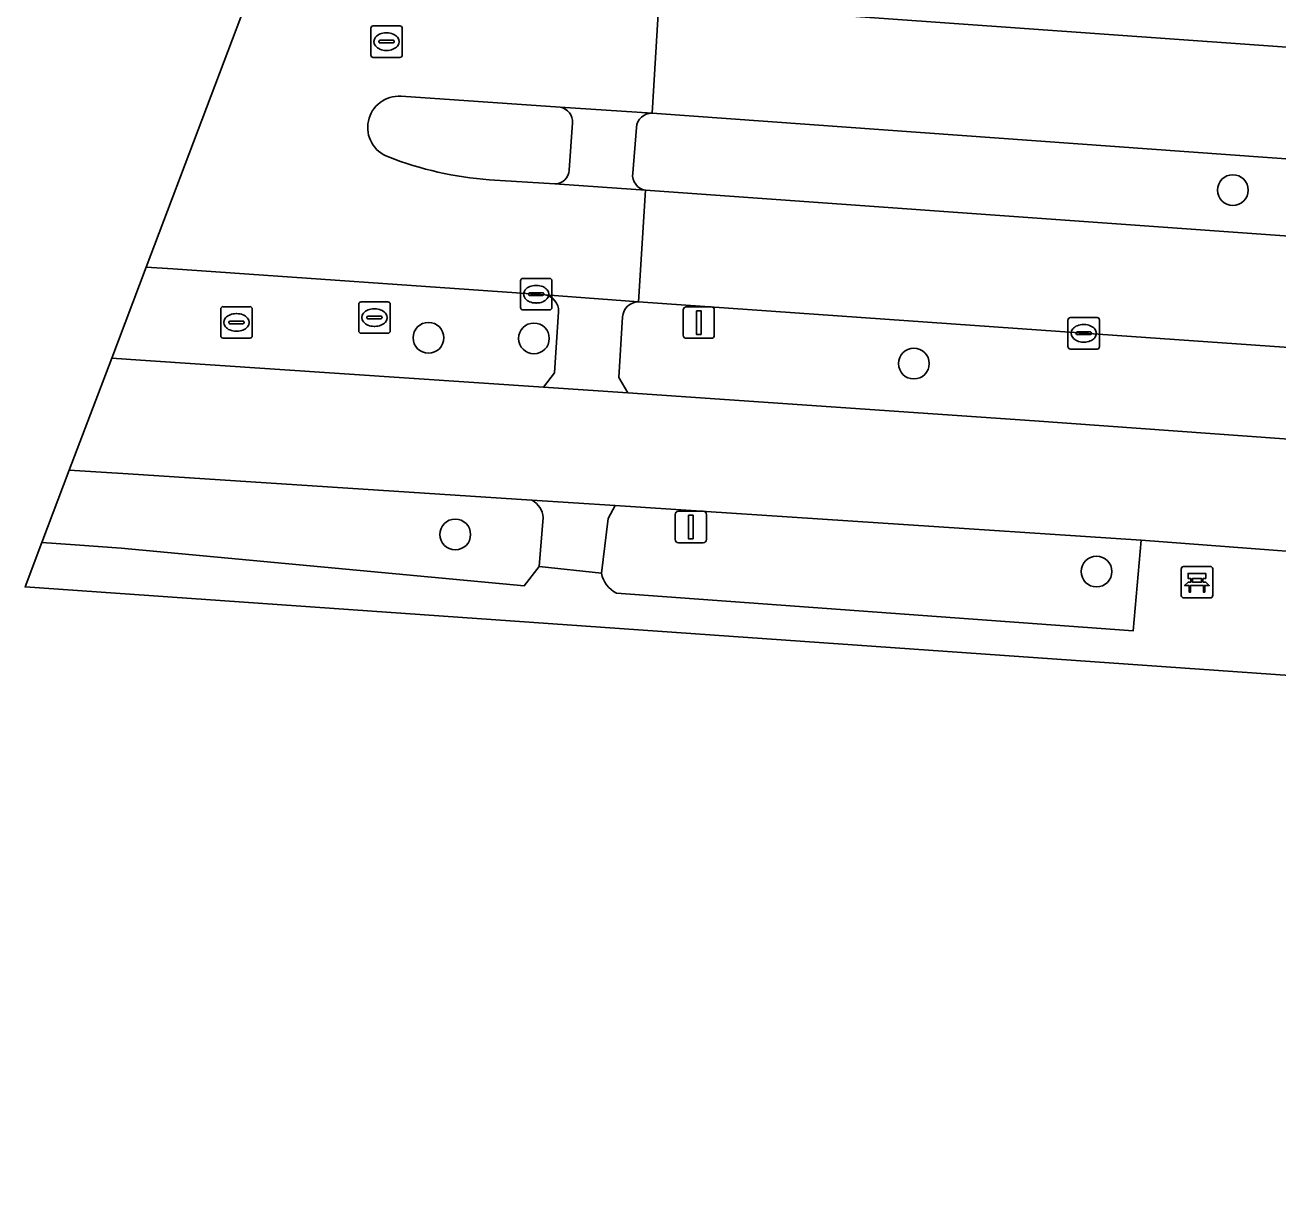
# Model space of a CAD drawing. Extents: x 155887 to 156869, y 383880 to 384678.
# Drawn here: x 155887.48 to 155927.32, y 383967.37 to 384004.29 of the extents above; entities that cross this region are included whole.
import ezdxf

# ---------------------------------------------------------------- set-up
doc = ezdxf.new("R2010")
doc.units = 0
for name, color, linetype in [('IMGEO_Bank', 7, 'Continuous'), ('IMGEO_Berm_groen', 7, 'Continuous'), ('IMGEO_Boom', 7, 'Continuous'), ('IMGEO_Fietspad_gesloten', 7, 'Continuous'), ('IMGEO_Kolk', 7, 'Continuous'), ('IMGEO_Lichtmast', 7, 'Continuous'), ('IMGEO_Rijbaan_lokaal_gesloten', 7, 'Continuous'), ('IMGEO_Rioolput', 7, 'Continuous'), ('IMGEO_Verkeerseiland_open', 7, 'Continuous'), ('IMGEO_Voetpad_gesloten', 7, 'Continuous'), ('IMGEO_Voetpad_open', 7, 'Continuous')]:
    doc.layers.add(name, color=color, linetype=linetype)

msp = doc.modelspace()

# ---------------------------------------------------------------- linework, layer by layer
at = {"layer": 'IMGEO_Bank'}
for p, q in [((155924.243, 383986.15), (155924.243, 383986.991)), ((155924.243, 383986.991), (155924.243, 383986.15)), ((155924.318, 383987.075), (155925.159, 383987.075)), ((155925.159, 383987.075), (155924.318, 383987.075)), ((155925.243, 383987), (155925.243, 383986.159)), ((155925.243, 383986.159), (155925.243, 383987)), ((155924.552, 383986.581), (155924.552, 383986.687)), ((155924.596, 383986.687), (155924.596, 383986.581)), ((155924.884, 383986.693), (155924.602, 383986.693)), ((155924.602, 383986.575), (155924.884, 383986.575)), ((155924.89, 383986.581), (155924.89, 383986.687)), ((155924.934, 383986.687), (155924.934, 383986.581)), ((155924.94, 383986.473), (155924.547, 383986.473)), ((155925.168, 383986.075), (155924.327, 383986.075)), ((155924.327, 383986.075), (155925.168, 383986.075))]:
    msp.add_line(p, q, dxfattribs=at)
for points in [[(155924.49, 383986.473), (155924.348, 383986.473), (155924.46, 383986.575), (155924.546, 383986.575)], [(155924.546, 383986.693), (155924.46, 383986.693), (155924.46, 383986.854), (155925.023, 383986.854), (155925.023, 383986.693), (155924.94, 383986.693)], [(155924.94, 383986.575), (155925.023, 383986.575), (155925.135, 383986.473), (155924.996, 383986.473)], [(155924.54, 383986.466), (155924.54, 383986.259), (155924.497, 383986.259), (155924.497, 383986.466)], [(155924.99, 383986.466), (155924.99, 383986.259), (155924.946, 383986.259), (155924.946, 383986.466)]]:
    msp.add_lwpolyline(points, dxfattribs=at)
for centre, radius, start, end in [((155924.321, 383986.997), 0.0779, 92.4484, 184.2845), ((155924.321, 383986.997), 0.0779, 92.4484, 184.2845), ((155925.165, 383986.997), 0.0779, 2.4484, 94.2845), ((155925.165, 383986.997), 0.0779, 2.4484, 94.2845), ((155924.545, 383986.686), 0.00671, 2.8957, 87.1043), ((155924.545, 383986.582), 0.00671, 272.8957, 357.1043), ((155924.602, 383986.686), 0.00671, 92.8957, 177.1043), ((155924.602, 383986.582), 0.00671, 182.8957, 267.1043), ((155924.884, 383986.686), 0.00671, 2.8957, 87.1043), ((155924.884, 383986.582), 0.00671, 272.8957, 357.1043), ((155924.941, 383986.686), 0.00671, 92.8957, 177.1043), ((155924.941, 383986.582), 0.00671, 182.8957, 267.1043), ((155924.321, 383986.153), 0.0779, 182.4484, 274.2845), ((155924.321, 383986.153), 0.0779, 182.4484, 274.2845), ((155924.49, 383986.466), 0.00671, 2.8957, 87.1043), ((155924.547, 383986.466), 0.00671, 92.8957, 177.1043), ((155924.939, 383986.466), 0.00671, 2.8957, 87.1043), ((155924.996, 383986.466), 0.00671, 92.8957, 177.1043), ((155925.165, 383986.153), 0.0779, 272.4484, 4.2845), ((155925.165, 383986.153), 0.0779, 272.4484, 4.2845)]:
    msp.add_arc(centre, radius, start, end, dxfattribs=at)
at = {"layer": 'IMGEO_Berm_groen'}
for points in [[(155907.635, 384005.008), (155959.209, 384001.347), (155965.204, 384001.136), (155969.229, 384001.128)], [(155928.159, 384000), (155907.415, 384001.489)], [(155906.917, 384001.04), (155906.8, 383999.579)], [(155907.21, 383999.047), (155976.91, 383994.065)], [(155904.012, 383995.714), (155892.177, 383996.538), (155891.328, 383996.597), (155890.232, 383993.702)], [(155945.563, 383992.793), (155921.143, 383994.492), (155906.98, 383995.491)], [(155890.232, 383993.702), (155891.152, 383993.64), (155903.966, 383992.776), (155904.308, 383993.228), (155904.443, 383995.178)], [(155906.476, 383995.014), (155906.356, 383993.087), (155906.644, 383992.599), (155919.582, 383991.709), (155968.087, 383988.212), (155976.521, 383987.628), (155976.627, 383989.748)], [(155903.597, 383989.182), (155890.756, 383990.023), (155889.893, 383990.079), (155888.884, 383990.14), (155888.014, 383987.841)], [(155922.967, 383987.915), (155906.24, 383989.01), (155906.017, 383988.598), (155905.805, 383986.859)], [(155888.014, 383987.841), (155889.074, 383987.763), (155890.529, 383987.655), (155903.35, 383986.46), (155903.828, 383987.069), (155903.955, 383988.627)], [(155906.284, 383986.228), (155922.716, 383985.033), (155922.967, 383987.915)]]:
    msp.add_lwpolyline(points, dxfattribs=at)
for centre, radius, start, end in [((155907.405, 384000.999), 0.49, 88.8343, 175.2417), ((155907.271, 383999.518), 0.475, 172.647, 262.5942), ((155903.921, 383995.199), 0.523, 357.6565, 79.9493), ((155906.985, 383994.981), 0.51, 90.5721, 176.2748), ((155903.268, 383988.577), 0.689, 4.1733, 61.4744), ((155906.686, 383987.031), 0.898, 191.0236, 243.3815)]:
    msp.add_arc(centre, radius, start, end, dxfattribs=at)
at = {"layer": 'IMGEO_Boom'}
for centre in [(155925.884, 383999.044), (155900.305, 383994.347), (155903.659, 383994.328), (155915.74, 383993.527), (155901.157, 383988.092), (155921.549, 383986.913)]:
    msp.add_circle(centre, 0.489, dxfattribs=at)
at = {"layer": 'IMGEO_Fietspad_gesloten'}
msp.add_lwpolyline([(155981.319, 383987.449), (155978.545, 383987.385), (155976.521, 383987.628), (155968.087, 383988.212), (155919.582, 383991.709), (155906.644, 383992.599), (155903.966, 383992.776), (155891.152, 383993.64), (155890.232, 383993.702), (155888.884, 383990.14), (155889.893, 383990.079), (155890.756, 383990.023), (155903.597, 383989.182), (155906.24, 383989.01), (155922.967, 383987.915), (155940.885, 383986.556), (155976.634, 383984.114), (155978.733, 383983.95), (155997.179, 383982.665), (155999.157, 383982.527), (155999.266, 383982.519), (155999.999, 383982.479), (156007.368, 383981.948)], dxfattribs=at)
at = {"layer": 'IMGEO_Kolk'}
for p, q in [((155903.231, 383995.308), (155903.231, 383996.16)), ((155903.306, 383996.234), (155904.158, 383996.234)), ((155904.232, 383996.16), (155904.232, 383995.308)), ((155903.49, 383995.728), (155903.49, 383995.74)), ((155903.928, 383995.691), (155903.53, 383995.691)), ((155903.533, 383995.777), (155903.931, 383995.777)), ((155903.719, 383996.014), (155903.744, 383996.014)), ((155903.974, 383995.74), (155903.974, 383995.728)), ((155903.742, 383995.454), (155903.717, 383995.454)), ((155904.158, 383995.234), (155903.306, 383995.234)), ((155920.642, 383994.064), (155920.642, 383994.916)), ((155920.717, 383994.99), (155921.569, 383994.99)), ((155921.643, 383994.916), (155921.643, 383994.064)), ((155920.901, 383994.484), (155920.901, 383994.496)), ((155920.944, 383994.533), (155921.342, 383994.533)), ((155921.13, 383994.77), (155921.155, 383994.77)), ((155921.385, 383994.496), (155921.385, 383994.484)), ((155921.339, 383994.447), (155920.941, 383994.447)), ((155921.153, 383994.21), (155921.128, 383994.21)), ((155921.569, 383993.99), (155920.717, 383993.99))]:
    msp.add_line(p, q, dxfattribs=at)
for points in [[(155903.231, 383995.308), (155903.231, 383996.16)], [(155903.306, 383996.234), (155904.158, 383996.234)], [(155904.232, 383996.16), (155904.232, 383995.308)], [(155904.158, 383995.234), (155903.306, 383995.234)], [(155920.642, 383994.064), (155920.642, 383994.916)], [(155920.717, 383994.99), (155921.569, 383994.99)], [(155921.643, 383994.916), (155921.643, 383994.064)], [(155921.569, 383993.99), (155920.717, 383993.99)]]:
    msp.add_lwpolyline(points, dxfattribs=at)
for centre, radius, start, end in [((155903.308, 383996.158), 0.0765, 91.552, 178.448), ((155903.308, 383996.158), 0.0765, 91.552, 178.448), ((155904.156, 383996.158), 0.0765, 1.552, 88.448), ((155904.156, 383996.158), 0.0765, 1.552, 88.448), ((155903.53, 383995.737), 0.0403, 85.8775, 175.7526), ((155903.527, 383995.727), 0.0366, 178.938, 274.7102), ((155903.931, 383995.734), 0.043, 264.8664, 352.4533), ((155903.935, 383995.739), 0.0386, 1.7309, 96.639), ((155903.308, 383995.31), 0.0765, 181.552, 268.448), ((155903.308, 383995.31), 0.0765, 181.552, 268.448), ((155904.156, 383995.31), 0.0765, 271.552, 358.448), ((155904.156, 383995.31), 0.0765, 271.552, 358.448), ((155920.719, 383994.914), 0.0765, 91.552, 178.448), ((155920.719, 383994.914), 0.0765, 91.552, 178.448), ((155921.567, 383994.914), 0.0765, 1.552, 88.448), ((155921.567, 383994.914), 0.0765, 1.552, 88.448), ((155920.941, 383994.493), 0.0403, 85.8775, 175.7526), ((155920.938, 383994.483), 0.0366, 178.938, 274.7102), ((155921.342, 383994.49), 0.043, 264.8664, 352.4533), ((155921.346, 383994.495), 0.0386, 1.7309, 96.639), ((155920.719, 383994.066), 0.0765, 181.552, 268.448), ((155920.719, 383994.066), 0.0765, 181.552, 268.448), ((155921.567, 383994.066), 0.0765, 271.552, 358.448), ((155921.567, 383994.066), 0.0765, 271.552, 358.448)]:
    msp.add_arc(centre, radius, start, end, dxfattribs=at)
for centre, major_axis, ratio, start_param, end_param in [((155903.718, 383995.734), (-0.387, 0.002), 0.722429, 4.712389, 7.853982), ((155903.743, 383995.734), (-0.39, 0.002), 0.717154, 1.570796, 4.712389), ((155921.129, 383994.49), (-0.387, 0.002), 0.722429, 4.712389, 7.853982), ((155921.154, 383994.49), (-0.39, 0.002), 0.717154, 1.570796, 4.712389)]:
    msp.add_ellipse(centre, major_axis=major_axis, ratio=ratio, start_param=start_param, end_param=end_param, dxfattribs=at)
at = {"layer": 'IMGEO_Lichtmast'}
for p, q in [((155908.504, 383995.332), (155909.294, 383995.332)), ((155909.294, 383995.332), (155908.504, 383995.332)), ((155908.404, 383994.432), (155908.404, 383995.232)), ((155908.404, 383995.232), (155908.404, 383994.432)), ((155909.394, 383995.232), (155909.394, 383994.432)), ((155909.394, 383994.432), (155909.394, 383995.232)), ((155909.294, 383994.332), (155908.504, 383994.332)), ((155908.504, 383994.332), (155909.294, 383994.332)), ((155908.152, 383987.929), (155908.152, 383988.729)), ((155908.152, 383988.729), (155908.152, 383987.929)), ((155908.252, 383988.829), (155909.042, 383988.829)), ((155909.042, 383988.829), (155908.252, 383988.829)), ((155909.142, 383988.729), (155909.142, 383987.929)), ((155909.142, 383987.929), (155909.142, 383988.729)), ((155909.042, 383987.829), (155908.252, 383987.829)), ((155908.252, 383987.829), (155909.042, 383987.829))]:
    msp.add_line(p, q, dxfattribs=at)
for points in [[(155908.824, 383995.207), (155908.974, 383995.207), (155908.974, 383994.457), (155908.824, 383994.457), (155908.824, 383995.207)], [(155908.572, 383988.704), (155908.722, 383988.704), (155908.722, 383987.954), (155908.572, 383987.954), (155908.572, 383988.704)]]:
    msp.add_lwpolyline(points, dxfattribs=at)
for centre, start, end in [((155908.504, 383995.232), 90, 180), ((155908.504, 383995.232), 90, 180), ((155909.294, 383995.232), 0, 90), ((155909.294, 383995.232), 360, 90), ((155908.504, 383994.432), 180, 270), ((155908.504, 383994.432), 180, 270), ((155909.294, 383994.432), 270, 0), ((155909.294, 383994.432), 270, 0), ((155908.252, 383988.729), 90, 180), ((155908.252, 383988.729), 90, 180), ((155909.042, 383988.729), 0, 90), ((155909.042, 383988.729), 360, 90), ((155908.252, 383987.929), 180, 270), ((155908.252, 383987.929), 180, 270), ((155909.042, 383987.929), 270, 0), ((155909.042, 383987.929), 270, 0)]:
    msp.add_arc(centre, 0.1, start, end, dxfattribs=at)
at = {"layer": 'IMGEO_Rijbaan_lokaal_gesloten'}
for points in [[(155900.707, 384011.839), (155897.084, 384011.803), (155891.328, 383996.597)], [(155899.432, 384002.029), (155904.493, 384001.682), (155907.415, 384001.489), (155907.635, 384005.008), (155907.234, 384005.051), (155906.418, 384005.242)], [(155969.229, 384001.128), (155965.204, 384001.136), (155959.209, 384001.347), (155907.635, 384005.008), (155907.415, 384001.489), (155928.159, 384000), (155977.146, 383996.601), (155977.274, 384001.075)], [(155891.328, 383996.597), (155892.177, 383996.538), (155904.012, 383995.714), (155906.98, 383995.491), (155907.21, 383999.047), (155904.323, 383999.239), (155902.239, 383999.374)]]:
    msp.add_lwpolyline(points, dxfattribs=at)
msp.add_lwpolyline([(155976.91, 383994.065), (155907.21, 383999.047), (155906.98, 383995.491), (155921.143, 383994.492), (155945.563, 383992.793), (155969.963, 383991.058), (155973.101, 383990.752), (155974.199, 383990.597), (155976.242, 383990.317), (155976.593, 383990.247)], close=True, dxfattribs=at)
for centre, radius, start, end in [((155899.368, 384001.036), 0.995, 86.2899, 250.2351), ((155903.035, 384010.356), 11.011, 248.6763, 265.8542)]:
    msp.add_arc(centre, radius, start, end, dxfattribs=at)
at = {"layer": 'IMGEO_Rioolput'}
for p, q in [((155898.471, 384003.34), (155898.471, 384004.192)), ((155898.546, 384004.266), (155899.398, 384004.266)), ((155898.959, 384004.046), (155898.984, 384004.046)), ((155899.472, 384004.192), (155899.472, 384003.34)), ((155898.73, 384003.76), (155898.73, 384003.772)), ((155899.168, 384003.723), (155898.77, 384003.723)), ((155898.773, 384003.809), (155899.171, 384003.809)), ((155899.214, 384003.772), (155899.214, 384003.76)), ((155899.398, 384003.266), (155898.546, 384003.266)), ((155898.982, 384003.486), (155898.957, 384003.486)), ((155893.7, 383994.411), (155893.7, 383995.263)), ((155893.775, 383995.337), (155894.627, 383995.337)), ((155894.701, 383995.263), (155894.701, 383994.411)), ((155898.088, 383994.564), (155898.088, 383995.416)), ((155898.163, 383995.49), (155899.015, 383995.49)), ((155898.576, 383995.27), (155898.601, 383995.27)), ((155899.089, 383995.416), (155899.089, 383994.564)), ((155894.002, 383994.88), (155894.4, 383994.88)), ((155894.188, 383995.117), (155894.213, 383995.117)), ((155898.347, 383994.984), (155898.347, 383994.996)), ((155898.785, 383994.947), (155898.387, 383994.947)), ((155898.39, 383995.033), (155898.788, 383995.033)), ((155898.831, 383994.996), (155898.831, 383994.984)), ((155893.959, 383994.831), (155893.959, 383994.843)), ((155894.397, 383994.794), (155893.999, 383994.794)), ((155894.211, 383994.557), (155894.186, 383994.557)), ((155894.443, 383994.843), (155894.443, 383994.831)), ((155899.015, 383994.49), (155898.163, 383994.49)), ((155898.599, 383994.71), (155898.574, 383994.71)), ((155894.627, 383994.337), (155893.775, 383994.337))]:
    msp.add_line(p, q, dxfattribs=at)
for points in [[(155898.471, 384003.34), (155898.471, 384004.192)], [(155898.546, 384004.266), (155899.398, 384004.266)], [(155899.472, 384004.192), (155899.472, 384003.34)], [(155899.398, 384003.266), (155898.546, 384003.266)], [(155893.7, 383994.411), (155893.7, 383995.263)], [(155893.775, 383995.337), (155894.627, 383995.337)], [(155894.701, 383995.263), (155894.701, 383994.411)], [(155898.088, 383994.564), (155898.088, 383995.416)], [(155898.163, 383995.49), (155899.015, 383995.49)], [(155899.089, 383995.416), (155899.089, 383994.564)], [(155899.015, 383994.49), (155898.163, 383994.49)], [(155894.627, 383994.337), (155893.775, 383994.337)]]:
    msp.add_lwpolyline(points, dxfattribs=at)
for centre, radius, start, end in [((155898.548, 384004.19), 0.0765, 91.552, 178.448), ((155898.548, 384004.19), 0.0765, 91.552, 178.448), ((155899.396, 384004.19), 0.0765, 1.552, 88.448), ((155899.396, 384004.19), 0.0765, 1.552, 88.448), ((155898.77, 384003.769), 0.0403, 85.8775, 175.7526), ((155898.767, 384003.759), 0.0366, 178.938, 274.7102), ((155899.171, 384003.766), 0.043, 264.8664, 352.4533), ((155899.175, 384003.771), 0.0386, 1.7309, 96.639), ((155898.548, 384003.342), 0.0765, 181.552, 268.448), ((155898.548, 384003.342), 0.0765, 181.552, 268.448), ((155899.396, 384003.342), 0.0765, 271.552, 358.448), ((155899.396, 384003.342), 0.0765, 271.552, 358.448), ((155893.777, 383995.261), 0.0765, 91.552, 178.448), ((155893.777, 383995.261), 0.0765, 91.552, 178.448), ((155894.625, 383995.261), 0.0765, 1.552, 88.448), ((155894.625, 383995.261), 0.0765, 1.552, 88.448), ((155898.165, 383995.414), 0.0765, 91.552, 178.448), ((155898.165, 383995.414), 0.0765, 91.552, 178.448), ((155899.013, 383995.414), 0.0765, 1.552, 88.448), ((155899.013, 383995.414), 0.0765, 1.552, 88.448), ((155893.999, 383994.84), 0.0403, 85.8775, 175.7526), ((155894.404, 383994.842), 0.0386, 1.7309, 96.639), ((155898.387, 383994.993), 0.0403, 85.8775, 175.7526), ((155898.384, 383994.983), 0.0366, 178.938, 274.7102), ((155898.788, 383994.99), 0.043, 264.8664, 352.4533), ((155898.792, 383994.995), 0.0386, 1.7309, 96.639), ((155893.996, 383994.83), 0.0366, 178.938, 274.7102), ((155894.4, 383994.837), 0.043, 264.8664, 352.4533), ((155898.165, 383994.566), 0.0765, 181.552, 268.448), ((155898.165, 383994.566), 0.0765, 181.552, 268.448), ((155899.013, 383994.566), 0.0765, 271.552, 358.448), ((155899.013, 383994.566), 0.0765, 271.552, 358.448), ((155893.777, 383994.413), 0.0765, 181.552, 268.448), ((155893.777, 383994.413), 0.0765, 181.552, 268.448), ((155894.625, 383994.413), 0.0765, 271.552, 358.448), ((155894.625, 383994.413), 0.0765, 271.552, 358.448)]:
    msp.add_arc(centre, radius, start, end, dxfattribs=at)
for centre, major_axis, ratio, start_param, end_param in [((155898.958, 384003.766), (-0.387, 0.002), 0.722429, 4.712389, 7.853982), ((155898.983, 384003.766), (-0.39, 0.002), 0.717154, 1.570796, 4.712389), ((155898.575, 383994.99), (-0.387, 0.002), 0.722429, 4.712389, 7.853982), ((155898.6, 383994.99), (-0.39, 0.002), 0.717154, 1.570796, 4.712389), ((155894.187, 383994.837), (-0.387, 0.002), 0.722429, 4.712389, 7.853982), ((155894.212, 383994.837), (-0.39, 0.002), 0.717154, 1.570796, 4.712389)]:
    msp.add_ellipse(centre, major_axis=major_axis, ratio=ratio, start_param=start_param, end_param=end_param, dxfattribs=at)
at = {"layer": 'IMGEO_Verkeerseiland_open'}
for points in [[(155904.493, 384001.682), (155899.432, 384002.029)], [(155904.779, 383999.682), (155904.886, 384001.181)], [(155902.239, 383999.374), (155904.323, 383999.239)]]:
    msp.add_lwpolyline(points, dxfattribs=at)
for centre, radius, start, end in [((155899.368, 384001.036), 0.995, 86.2899, 250.2351), ((155904.408, 384001.211), 0.479, 356.4544, 79.7691), ((155903.035, 384010.356), 11.011, 248.6763, 265.8542), ((155904.32, 383999.699), 0.46, 270.4153, 357.9278)]:
    msp.add_arc(centre, radius, start, end, dxfattribs=at)
at = {"layer": 'IMGEO_Voetpad_gesloten'}
for points in [[(155905.805, 383986.859), (155903.828, 383987.069), (155903.35, 383986.46), (155890.529, 383987.655), (155889.074, 383987.763), (155888.014, 383987.841), (155887.477, 383986.422), (156159.16, 383967.374)], [(156042.957, 383976.331), (155999.571, 383979.303), (155999.193, 383980.789), (155999.157, 383982.527), (155997.179, 383982.665), (155997.07, 383981.072), (155996.8, 383979.51), (155978.604, 383980.854), (155978.733, 383983.95), (155976.634, 383984.114), (155976.503, 383982.406), (155976.247, 383981.009), (155940.669, 383983.614), (155940.885, 383986.556), (155922.967, 383987.915), (155922.716, 383985.033), (155906.284, 383986.228)]]:
    msp.add_lwpolyline(points, dxfattribs=at)
msp.add_arc((155906.686, 383987.031), 0.898, 191.0236, 243.3815, dxfattribs=at)
at = {"layer": 'IMGEO_Voetpad_open'}
for points in [[(155907.415, 384001.489), (155904.493, 384001.682)], [(155904.886, 384001.181), (155904.779, 383999.682)], [(155906.8, 383999.579), (155906.917, 384001.04)], [(155904.323, 383999.239), (155907.21, 383999.047)], [(155906.98, 383995.491), (155904.012, 383995.714)], [(155904.443, 383995.178), (155904.308, 383993.228), (155903.966, 383992.776), (155906.644, 383992.599), (155906.356, 383993.087), (155906.476, 383995.014)], [(155903.955, 383988.627), (155903.828, 383987.069), (155905.805, 383986.859), (155906.017, 383988.598), (155906.24, 383989.01), (155903.597, 383989.182)]]:
    msp.add_lwpolyline(points, dxfattribs=at)
for centre, radius, start, end in [((155904.408, 384001.211), 0.479, 356.4544, 79.7691), ((155907.405, 384000.999), 0.49, 88.8343, 175.2417), ((155904.32, 383999.699), 0.46, 270.4153, 357.9278), ((155907.271, 383999.518), 0.475, 172.647, 262.5942), ((155903.921, 383995.199), 0.523, 357.6565, 79.9493), ((155906.985, 383994.981), 0.51, 90.5721, 176.2748), ((155903.268, 383988.577), 0.689, 4.1733, 61.4744)]:
    msp.add_arc(centre, radius, start, end, dxfattribs=at)

doc.saveas('drawing.dxf')
